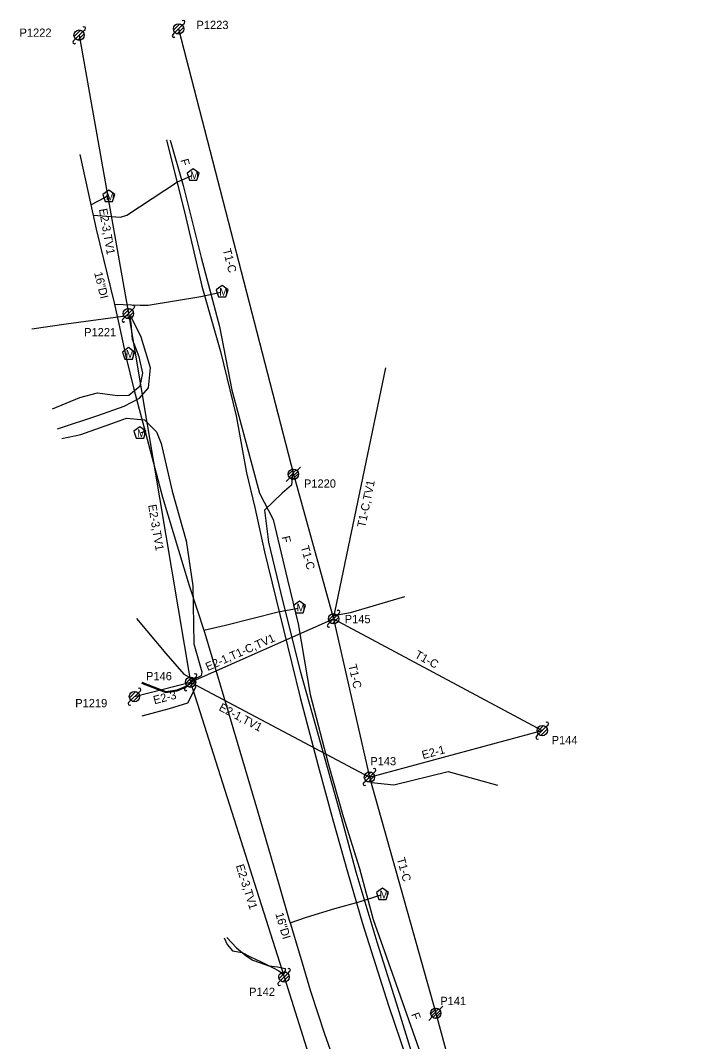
# Model space of a CAD drawing. Extents: x 1614474 to 1865144, y 1098877 to 1212550.
# Drawn here: x 1754809.2 to 1755139.7, y 1170911.9 to 1171405.6 of the extents above; entities that cross this region are included whole.
import ezdxf

# ---------------------------------------------------------------- set-up
doc = ezdxf.new("R2010")
doc.units = 0
for name, color, linetype in [('RD_EX_SU_Elec', 7, 'Continuous'), ('RD_EX_SU_H2O', 7, 'Continuous'), ('RD_EX_SU_Ovhd', 7, 'Continuous'), ('RD_EX_SU_Pole', 7, 'Continuous'), ('RD_EX_SU_Telecom', 7, 'Continuous'), ('RD_EX_SU_TX_H2O', 7, 'Continuous'), ('RD_EX_SU_TX_Pole', 7, 'Continuous'), ('RD_EX_SU_TX_Telecom', 7, 'Continuous')]:
    doc.layers.add(name, color=color, linetype=linetype)

# ---------------------------------------------------------------- blocks, each defined once
blk = doc.blocks.new('SUE_PP')
at = {"layer": 'RD_EX_SU_Pole'}
for p, q in [((-2.41, -0.65), (0.65, 2.41)), ((-1.77, -1.77), (1.77, 1.77)), ((-0.65, -2.41), (2.41, 0.65)), ((1.77, 1.77), (2.83, 2.83)), ((-2.83, -2.83), (-1.77, -1.77))]:
    blk.add_line(p, q, dxfattribs=at)
blk.add_circle((0, 0), 2.5, dxfattribs=at)
for centre, start, end in [((2.3, 3.36), 315, 135), ((-2.3, -3.36), 135, 315)]:
    blk.add_arc(centre, 0.75, start, end, dxfattribs=at)
blk = doc.blocks.new('SUE_PTP')
at = {"layer": 'RD_EX_SU_Pole'}
for p, q in [((-2.48, -0.33), (0.33, 2.48)), ((-2.1, -1.36), (1.36, 2.1)), ((-1.4, -2.08), (2.08, 1.4)), ((-0.38, -2.47), (2.47, 0.38)), ((1.77, 1.77), (3.42, 3.42)), ((-3.42, -3.42), (-1.77, -1.77)), ((1.52, -1.99), (1.99, -1.52))]:
    blk.add_line(p, q, dxfattribs=at)
blk.add_circle((0, 0), 2.5, dxfattribs=at)
blk = doc.blocks.new('SUE_WM')
at = {"layer": 'RD_EX_SU_H2O'}
blk.add_lwpolyline([(0, 3.05), (-2.9, 0.94), (-1.79, -2.47), (1.79, -2.47), (2.9, 0.94)], close=True, dxfattribs=at)
blk.add_text('M', height=3.75, dxfattribs=at).set_placement((-1.43, -1.88))

msp = doc.modelspace()

# ---------------------------------------------------------------- linework, layer by layer
at = {"layer": 'RD_EX_SU_Elec'}
for points in [[(1754814.62, 1171256.51), (1754831.33, 1171259.01), (1754861.05, 1171262.93)], [(1754960.42, 1171117.89), (1754968.7, 1171119.37), (1754994.89, 1171127.08)], [(1754868.01, 1171069.37), (1754881.19, 1171072.98), (1754890.11, 1171075.67), (1754893.91, 1171083.3), (1754893.57, 1171085.77), (1754892.08, 1171086.94)], [(1754907.65, 1170962.05), (1754909.03, 1170958.87), (1754911.55, 1170955.81), (1754916.3, 1170955), (1754919.99, 1170952.99), (1754925.54, 1170950.47), (1754930.96, 1170947.68), (1754933.94, 1170946.18), (1754935.59, 1170944.79), (1754935.68, 1170944.37)]]:
    msp.add_lwpolyline(points, dxfattribs=at)
at = {"layer": 'RD_EX_SU_H2O'}
for p, q in [((1754860.91, 1171244.2), (1754859.95, 1171244.12)), ((1754869.49, 1171206.78), (1754867.39, 1171206.23))]:
    msp.add_line(p, q, dxfattribs=at)
for points in [[(1754837.83, 1171340.85), (1754842.95, 1171317.29), (1754845.76, 1171304.78), (1754854.47, 1171269.1), (1754856.76, 1171258.96), (1754860.29, 1171242.54), (1754863.9, 1171227.35), (1754869.61, 1171206.32), (1754877.84, 1171175.17), (1754890.76, 1171132.46), (1754898.12, 1171109.8), (1754909.27, 1171072.45), (1754923.63, 1171023.45), (1754934.25, 1170986.91)], [(1754844.26, 1171311.49), (1754857.48, 1171310.52), (1754860.58, 1171311.4), (1754885.03, 1171327.66), (1754892.08, 1171330.65)], [(1754843.12, 1171316.54), (1754850.22, 1171320.21), (1754851.14, 1171320.93)], [(1754854.61, 1171268.45), (1754866.97, 1171267.96), (1754870.84, 1171267.89), (1754896.27, 1171272.13), (1754906.02, 1171274.27)], [(1754897.79, 1171110.83), (1754908.21, 1171113.3), (1754933.69, 1171119.72), (1754943.39, 1171121.54)], [(1754934.25, 1170986.91), (1754939.08, 1170970.59), (1754939.58, 1170968.79), (1754945.29, 1170950.08), (1754949.33, 1170936.37), (1754956.06, 1170915.61), (1754962.38, 1170897.97)], [(1754939.41, 1170969.42), (1754947.35, 1170972.16), (1754961.12, 1170976.2), (1754972.8, 1170979.42), (1754983.48, 1170982.82)]]:
    msp.add_lwpolyline(points, dxfattribs=at)
msp.add_lwpolyline([(1754984.08, 1170986.14), (1754981.18, 1170984.04), (1754982.29, 1170980.63), (1754985.87, 1170980.63), (1754986.98, 1170984.04)], close=True, dxfattribs=at)
at = {"layer": 'RD_EX_SU_Ovhd'}
for p, q in [((1754885.57, 1171401.52), (1754941.04, 1171186.19)), ((1754837.54, 1171398.5), (1754861.33, 1171263.9)), ((1754861.33, 1171263.9), (1754891.36, 1171085.68)), ((1754960.45, 1171116.34), (1754985.68, 1171237.62)), ((1754941.04, 1171186.19), (1754960.45, 1171116.34)), ((1754891.36, 1171085.68), (1754960.45, 1171116.34)), ((1754960.45, 1171116.34), (1755061.26, 1171062.26)), ((1754960.45, 1171116.34), (1754977.8, 1171039.83)), ((1754864.27, 1171078.7), (1754891.36, 1171085.68)), ((1754891.36, 1171085.68), (1754977.8, 1171039.83)), ((1754891.36, 1171085.68), (1754936.53, 1170943.16)), ((1754977.8, 1171039.83), (1755061.26, 1171062.26)), ((1754977.8, 1171039.83), (1755009.84, 1170925.6)), ((1754936.53, 1170943.16), (1754975.2, 1170821.28)), ((1755009.84, 1170925.6), (1755050.22, 1170776.56))]:
    msp.add_line(p, q, dxfattribs=at)
at = {"layer": 'RD_EX_SU_Pole'}
for p, q in [((1754883.15, 1171400.87), (1754886.21, 1171403.94)), ((1754883.8, 1171399.75), (1754887.33, 1171403.29)), ((1754884.92, 1171399.11), (1754887.98, 1171402.17)), ((1754887.33, 1171403.29), (1754888.4, 1171404.35)), ((1754834.71, 1171395.67), (1754835.77, 1171396.73)), ((1754835.12, 1171397.85), (1754838.18, 1171400.91)), ((1754835.77, 1171396.73), (1754839.3, 1171400.26)), ((1754836.89, 1171396.08), (1754839.95, 1171399.14)), ((1754839.3, 1171400.26), (1754840.37, 1171401.32)), ((1754882.74, 1171398.69), (1754883.8, 1171399.75)), ((1754861.85, 1171078.05), (1754864.92, 1171081.11)), ((1754866.04, 1171080.46), (1754867.1, 1171081.52)), ((1754861.44, 1171075.87), (1754862.5, 1171076.93)), ((1754862.5, 1171076.93), (1754866.04, 1171080.46)), ((1754863.62, 1171076.28), (1754866.68, 1171079.34))]:
    msp.add_line(p, q, dxfattribs=at)
for centre in [(1754885.57, 1171401.52), (1754837.54, 1171398.5), (1754864.27, 1171078.7)]:
    msp.add_circle(centre, 2.5, dxfattribs=at)
for centre, start, end in [((1754839.84, 1171401.85), 315, 135), ((1754887.87, 1171404.88), 315, 135), ((1754883.27, 1171398.16), 135, 315), ((1754835.24, 1171395.14), 135, 315), ((1754866.57, 1171082.05), 315, 135), ((1754861.97, 1171075.34), 135, 315)]:
    msp.add_arc(centre, 0.75, start, end, dxfattribs=at)
at = {"layer": 'RD_EX_SU_Telecom'}
for points in [[(1754879.71, 1171347.96), (1754889.12, 1171310.39), (1754896.79, 1171277.14), (1754905.82, 1171245.51), (1754913.32, 1171214.53), (1754918.38, 1171186.95), (1754922.37, 1171170.13), (1754927.14, 1171148.68), (1754936.24, 1171111.1), (1754944.28, 1171078.23), (1754953.07, 1171045.18), (1754960.14, 1171019.1), (1754967.13, 1170994.05)], [(1754881.58, 1171347.68), (1754887.75, 1171325.88), (1754896.48, 1171291.03), (1754905.4, 1171257.6), (1754911.28, 1171226.85), (1754915.1, 1171212.58), (1754924.74, 1171177.07), (1754931.28, 1171164.35), (1754938.12, 1171135.17), (1754943.3, 1171113.9), (1754949.2, 1171079.68), (1754957.84, 1171046.43), (1754965.05, 1171020.68), (1754972.97, 1170995.6)], [(1754824.68, 1171217.83), (1754837.87, 1171223.34), (1754846.38, 1171225.57), (1754856.01, 1171224.34), (1754861.54, 1171224.44), (1754867.04, 1171228.97), (1754868.25, 1171235.16), (1754866.5, 1171242.94), (1754863.26, 1171251.44), (1754862.63, 1171259.26), (1754862.02, 1171262.42)], [(1754827.11, 1171208.23), (1754846.58, 1171214.64), (1754859.25, 1171219.18), (1754866.73, 1171222.93), (1754870.99, 1171227.93), (1754871.96, 1171237.66), (1754867.55, 1171252.56), (1754862.48, 1171262.72)], [(1754829.17, 1171203.5), (1754838.31, 1171205.42), (1754855.08, 1171211.48), (1754860.48, 1171213.33), (1754869.07, 1171212.54), (1754874.85, 1171206.68), (1754877.22, 1171201.12), (1754882.47, 1171177.99), (1754889.24, 1171153.96), (1754892.49, 1171132.35), (1754892.98, 1171104.28), (1754896.85, 1171090.71), (1754896.5, 1171088.81), (1754891.98, 1171086.49)], [(1754940.55, 1171186.59), (1754940.16, 1171181), (1754935.58, 1171177.12), (1754927.09, 1171168.93), (1754928.99, 1171153.45), (1754935.97, 1171124.46), (1754944.53, 1171090.46), (1754953.94, 1171056.74), (1754964.19, 1171020.46), (1754971.23, 1170994.02)], [(1754865.23, 1171116.5), (1754879.35, 1171099.52), (1754888.17, 1171089.64), (1754892.07, 1171087.35), (1754891.83, 1171086.35)], [(1754867.76, 1171085.74), (1754879.49, 1171081.15), (1754884.94, 1171082), (1754889.53, 1171083.92), (1754891.52, 1171085.83)], [(1754867.66, 1171085.27), (1754879.39, 1171080.68), (1754884.84, 1171081.53), (1754889.43, 1171083.46), (1754891.42, 1171085.36)], [(1754977.98, 1171039.48), (1754978.7, 1171037.21), (1754989.54, 1171036.09), (1755015.81, 1171042.54), (1755039.66, 1171035.91)], [(1754967.13, 1170994.05), (1754974.43, 1170968.95), (1754987.04, 1170929.46), (1755004.13, 1170879.16), (1755015.94, 1170845.8), (1755027.84, 1170815.17), (1755036.74, 1170794.1), (1755046.9, 1170772.73), (1755058.13, 1170753.54), (1755068.96, 1170735.75), (1755072.88, 1170726.57), (1755079.23, 1170717.91), (1755082.2, 1170712.4), (1755082.99, 1170707.43), (1755087.24, 1170669.18), (1755089.17, 1170658.27), (1755093.84, 1170646.29), (1755105.7, 1170595.36), (1755111, 1170568.73), (1755116.38, 1170542.14), (1755124.51, 1170504.65), (1755130.68, 1170470.03), (1755139.68, 1170422.81)], [(1754971.23, 1170994.02), (1754981.43, 1170960.16), (1754990.73, 1170930.67), (1754998.66, 1170905.01)], [(1754972.97, 1170995.6), (1754979.53, 1170970.89), (1754989.66, 1170942.34), (1755001.61, 1170908.39)], [(1754908.85, 1170962.24), (1754913.59, 1170957.33), (1754918.21, 1170953.41), (1754921.37, 1170951.31), (1754924.63, 1170950.13), (1754929.24, 1170948.56), (1754933.42, 1170948), (1754936.99, 1170947.34), (1754937.02, 1170946.12), (1754935.53, 1170944.22)]]:
    msp.add_lwpolyline(points, dxfattribs=at)

# ---------------------------------------------------------------- block references
at = {"layer": 'RD_EX_SU_H2O'}
for p in [(1754892.57, 1171330.81), (1754851.85, 1171320.59), (1754906.61, 1171274.42), (1754861.45, 1171244.38), (1754866.92, 1171206.1), (1754943.99, 1171121.75)]:
    msp.add_blockref('SUE_WM', p, dxfattribs=at)
at = {"layer": 'RD_EX_SU_Pole'}
for p in [(1754861.33, 1171263.9), (1754960.45, 1171116.34), (1754891.36, 1171085.68), (1755061.26, 1171062.26), (1754977.8, 1171039.83), (1754936.53, 1170943.16)]:
    msp.add_blockref('SUE_PP', p, dxfattribs=at)
at = {"layer": 'RD_EX_SU_Telecom'}
for p in [(1754941.04, 1171186.19), (1755009.84, 1170925.6)]:
    msp.add_blockref('SUE_PTP', p, dxfattribs=at)

# ---------------------------------------------------------------- texts
at = {"layer": 'RD_EX_SU_H2O'}
msp.add_text('M', height=3.75, dxfattribs=at).set_placement((1754982.71, 1170981.1))
at = {"layer": 'RD_EX_SU_Ovhd'}
for s, rotation, p in [('E2-3,TV1', 280.0262, (1754847.08, 1171314.34)), ('T1-C', 284.447, (1754906.87, 1171294.78)), ('T1-C,TV1', 78.2508, (1754975.7, 1171160.22)), ('E2-3,TV1', 279.564, (1754870.85, 1171171.28)), ('T1-C', 285.5265, (1754944.55, 1171151.15)), ('E2-1,T1-C,TV1', 23.9286, (1754899.67, 1171091.05)), ('T1-C', 331.7896, (1754999.31, 1171097.76)), ('T1-C', 282.7736, (1754967.59, 1171093.87)), ('E2-3', 14.453, (1754873.91, 1171074.98)), ('E2-1,TV1', 332.0539, (1754904.69, 1171072.27)), ('E2-1', 15.0455, (1755003.7, 1171048.46)), ('E2-3,TV1', 287.5859, (1754913.19, 1170996.96)), ('T1-C', 285.6727, (1754990.95, 1171000.34))]:
    msp.add_text(s, height=4, rotation=rotation, dxfattribs=at).set_placement(p)
at = {"layer": 'RD_EX_SU_TX_H2O'}
for rotation, p in [(283.7041, (1754844.76, 1171283.56)), (286.6943, (1754932.24, 1170973.7))]:
    msp.add_text('16"DI', height=4, rotation=rotation, dxfattribs=at).set_placement(p)
at = {"layer": 'RD_EX_SU_TX_Pole'}
for s, p in [('P1222', (1754808.73, 1171397.71)), ('P1223', (1754894.22, 1171401.46)), ('P1221', (1754839.96, 1171252.91)), ('P1220', (1754946.13, 1171179.73)), ('P145', (1754965.83, 1171114.21)), ('P146', (1754869.85, 1171086.63)), ('P1219', (1754835.65, 1171073.56)), ('P144', (1755065.82, 1171055.7)), ('P143', (1754978.19, 1171045.51)), ('P142', (1754919.65, 1170933.99)), ('P141', (1755012, 1170929.58))]:
    msp.add_text(s, height=4, dxfattribs=at).set_placement(p)
at = {"layer": 'RD_EX_SU_TX_Telecom'}
for rotation, p in [(285.8061, (1754886.36, 1171338.11)), (283.1839, (1754935.32, 1171155.9)), (289.3952, (1754997.84, 1170925.14))]:
    msp.add_text('F', height=4, rotation=rotation, dxfattribs=at).set_placement(p)

doc.saveas('drawing.dxf')
